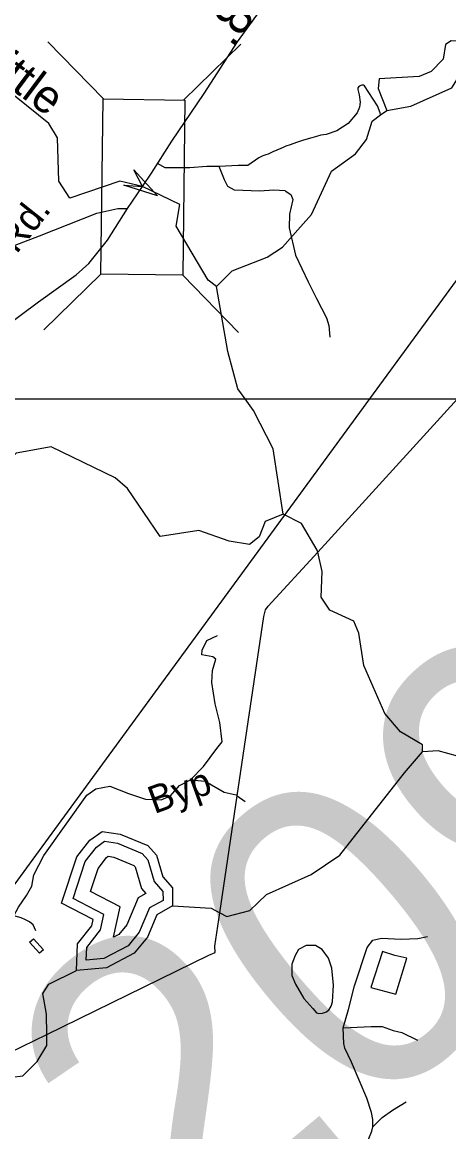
# Model space of a CAD drawing. Extents: x 2001466 to 31450019, y -30647475 to 847247.
# Drawn here: x 2194279 to 2197224, y 740550 to 748208 of the extents above; entities that cross this region are included whole.
import ezdxf

# ---------------------------------------------------------------- set-up
doc = ezdxf.new("R2010")
doc.units = 0
for name, color, linetype in [('Exist Hydrographic Buffer Line', 7, 'Continuous'), ('Exist Hydrographic Creek Single Shore', 7, 'Continuous'), ('Exist Hydrographic Lake Shore', 7, 'Continuous'), ('Exist Hydrographic Misc Water Feature', 7, 'Continuous'), ('Exist Hydrographic River Shore Label', 7, 'Continuous'), ('Exist Railroad Mainline', 7, 'Continuous'), ('Exist Road Non-System Type 51', 7, 'Continuous'), ('Exist Road Non-System Type 51 Label', 7, 'Continuous'), ('Exist Road Primary US Attributed', 7, 'Continuous'), ('Exist Road Primary US Mileage Hundredths English Label', 7, 'Continuous'), ('Exist Road Primary US Structure Standard Bridge CELL', 7, 'Continuous'), ('Exist Road Secondary Structure Standard Bridge Attributed CELL', 7, 'Continuous'), ('Exist Road Secondary Structure Standard Bridge Number Label', 7, 'Continuous'), ('Exist Road Secondary Type 51 Attributed', 7, 'Continuous'), ('Exist Road Secondary Type 51 Label', 7, 'Continuous'), ('Exist Utilities Electrical Transmission Line', 7, 'Continuous'), ('Map Preparation Inset Cut Line', 7, 'Continuous')]:
    doc.layers.add(name, color=color, linetype=linetype)

msp = doc.modelspace()

# ---------------------------------------------------------------- linework, layer by layer
at = {"layer": 'Exist Hydrographic Buffer Line'}
for points in [[(2194714.5, 742415.3), (2194792.9, 742515.4), (2194846.8, 742554.7), (2194937.1, 742541), (2195107.6, 742470.5), (2195146.9, 742426.1), (2195189.9, 742277.8), (2195250.4, 742208.4), (2195250.9, 742146.9)], [(2194721.2, 741734.9), (2194724.5, 741822.6), (2194819.8, 741943.7), (2194842.4, 742050.1), (2194629.8, 742160), (2194714.5, 742415.3)], [(2194802.5, 742368.1), (2194862, 742443.9), (2194872.1, 742451.3), (2194910.5, 742445.5), (2195049, 742388.2), (2195058.5, 742377.5), (2195101.4, 742229.5), (2195132.6, 742193.7)], [(2194909.6, 741893), (2194954.2, 742103.1), (2194749.7, 742208.8), (2194802.5, 742368.1)], [(2195132.6, 742193.7), (2195079.8, 742164.2), (2195001.2, 741978.5), (2194946.3, 741912.4), (2194909.6, 741893)], [(2195250.9, 742146.9), (2195157.2, 742094.7), (2195086.2, 741926.8), (2195009.6, 741834.5), (2194841.9, 741745.7), (2194721.2, 741734.9)]]:
    msp.add_lwpolyline(points, dxfattribs=at)
at = {"layer": 'Exist Hydrographic Creek Single Shore'}
for points in [[(2195110.5, 747074.3), (2194953.7, 747110.9), (2194607.9, 746994.3), (2194531.8, 747110.6), (2194521.9, 747409.3), (2194462.9, 747509), (2194236.9, 747690.7), (2193943.9, 747896.8), (2193834.8, 747928.6), (2193576.9, 747927.3), (2193551.8, 747960.6), (2193559.8, 748045.7), (2193674.9, 748210.7), (2193798.9, 748313.1), (2193789.9, 748438), (2193764.9, 748471.3), (2193549, 748387.1), (2193465.9, 748385.6), (2193471.9, 748618.3), (2193578.9, 748878.6), (2193585.9, 748993.3)], [(2195619.8, 746383.1), (2195561.8, 746426.9), (2195342.8, 746798.8), (2195366.3, 746950.3), (2195110.5, 747074.3)], [(2195817.9, 745607.9), (2195766.8, 745678.1), (2195697.9, 745935.3), (2195619.8, 746383.1)], [(2196080.7, 744812.2), (2196010.8, 745263), (2195875.9, 745528.2), (2195817.9, 745607.9)], [(2196080.7, 744812.2), (2195955.9, 744762.2), (2195914.9, 744654.9), (2195848.8, 744603.7), (2195706.9, 744626.3), (2195498.8, 744699.5), (2195231.8, 744659), (2195004.8, 744988.4), (2194920.8, 745062.3), (2194477.9, 745278), (2194236.9, 745233.8), (2194087.8, 745092.5), (2193979.8, 745032.4), (2193746.8, 745063.5), (2193450.6, 745050.1)], [(2196318.8, 744551.2), (2196315.7, 744564.6), (2196205.8, 744747.3), (2196080.7, 744812.2)], [(2197041.8, 743172.1), (2197041.8, 743221.3), (2196890.9, 743309.6), (2196781.8, 743436.5), (2196637.9, 743767.5), (2196602.8, 743991.2), (2196568.8, 744074), (2196401.9, 744149.6), (2196342.8, 744239.3), (2196349.8, 744416.3), (2196318.8, 744551.2)], [(2195643.4, 742061), (2195691.8, 742035.2), (2195849.9, 742077.9), (2195965.9, 742187.1), (2196272.9, 742325.1), (2196471.8, 742458.8), (2196917.8, 743027), (2197041.8, 743172.1)], [(2198572.7, 741057.7), (2198396.8, 741130.2), (2198295.7, 741270.1), (2198285.9, 741604.8), (2198101.7, 741710.3), (2198042.9, 741786.9), (2197999.8, 741994.5), (2197871.9, 742334.9), (2197770.8, 742501.1), (2197660.9, 742782.2), (2197416.9, 743105.3), (2197149.9, 743179.7), (2197041.8, 743172.1)], [(2195316.7, 742108.5), (2195582.9, 742093.2), (2195643.4, 742061)], [(2194448.1, 741222.4), (2194446.9, 741362.1), (2194420.8, 741503.6), (2194461.9, 741568.3), (2194652.8, 741662.9)], [(2193450.6, 740280.5), (2193837.9, 740292), (2193953.7, 740401.2), (2194067.8, 740759.7), (2194207.8, 740927.4), (2194282.8, 740935.7), (2194382.9, 741035.4), (2194448.7, 741145.5), (2194448.1, 741222.4)]]:
    msp.add_lwpolyline(points, dxfattribs=at)
at = {"layer": 'Exist Hydrographic Lake Shore'}
for points in [[(2194655.8, 742446.8), (2194746.9, 742563), (2194829.9, 742623.6), (2194954.8, 742604.7), (2195146.7, 742525.3), (2195205.8, 742458.5), (2195248.8, 742310), (2195315.9, 742233.2), (2195316.7, 742108.5)], [(2194652.8, 741662.9), (2194659.7, 741846.4), (2194758.8, 741972.3), (2194767.8, 742014.8), (2194549.8, 742127.5), (2194655.8, 742446.8)], [(2195316.7, 742108.5), (2195208.9, 742048.4), (2195142.8, 741892.3), (2195051.8, 741782.6), (2194860.9, 741681.5), (2194652.8, 741662.9)]]:
    msp.add_lwpolyline(points, dxfattribs=at)
at = {"layer": 'Exist Hydrographic Misc Water Feature'}
msp.add_line((2196751.8, 747567.3), (2196794.9, 747598.9), dxfattribs=at)
for points in [[(2196794.9, 747598.9), (2196960.8, 747628.3), (2197243.8, 747753.8), (2197424.9, 748038.7), (2197390.8, 748072.1), (2197240.9, 748078.5), (2197199.9, 748053.2), (2197183.9, 747951.8), (2197100.9, 747868.2), (2197017.8, 747833.8), (2196742.9, 747816.5), (2196734.9, 747751.1), (2196794.9, 747598.9)], [(2196198.9, 746794.8), (2196274.9, 746881.4), (2196413.8, 747180.3), (2196579.8, 747298.3), (2196654.9, 747398.4), (2196694.9, 747525.5), (2196751.8, 747567.3)], [(2195619.8, 746383.1), (2195727.8, 746492.4), (2195968.8, 746585.9), (2196076.8, 746655.8), (2196198.9, 746794.8)], [(2194425.4, 741806.9), (2194397.5, 741782.7), (2194329, 741858.3), (2194357.3, 741882.5), (2194425.4, 741806.9)], [(2196850.7, 741765.8), (2196766.6, 741795.1), (2196684.6, 741546.7), (2196856.9, 741500), (2196934.8, 741748.2), (2196850.7, 741765.8)]]:
    msp.add_lwpolyline(points, dxfattribs=at)
at = {"layer": 'Exist Railroad Mainline'}
msp.add_lwpolyline([(2192394.9, 740519.5), (2192570.4, 740593.9), (2192725.8, 740660.7), (2192865.3, 740737.8), (2192976.8, 740809.5), (2193078.2, 740881.4), (2193194, 740969), (2193281.6, 741049.2), (2193357.2, 741125.6), (2193418.5, 741190.4), (2193450.6, 741227.8), (2193475.9, 741257.2), (2193541.6, 741339.8), (2193634, 741459.9), (2193716.2, 741568.2), (2193829.2, 741715.8), (2193940.6, 741867.9), (2194722.1, 742935.3), (2196678.3, 745607.9), (2197011.9, 746063.8), (2197686, 746983.2)], dxfattribs=at)
at = {"layer": 'Exist Road Non-System Type 51'}
msp.add_line((2195763.7, 742869.2), (2195817.9, 742828.5), dxfattribs=at)
for points in [[(2196751.8, 747567.3), (2196749.2, 747582.9), (2196730.2, 747631.3), (2196641, 747769.1), (2196635.1, 747773.2), (2196623.1, 747773.4), (2196605, 747765.8), (2196596.7, 747754), (2196594.5, 747744), (2196603.7, 747705.8), (2196612.7, 747655.7), (2196608, 747621.8), (2196591.2, 747582.1), (2196529.7, 747509.4), (2196450.6, 747457), (2196376.2, 747432.6), (2196340.1, 747427.3), (2196311.4, 747418.7), (2196277.7, 747409.6), (2196219.7, 747393.4), (2196179.7, 747379.7), (2196147.8, 747367.8), (2196127.8, 747361.2), (2196099, 747351.3), (2196093.5, 747348.9), (2196088.9, 747346.8), (2196080.8, 747342.6), (2196063.3, 747335.2), (2196010, 747312)], [(2196010, 747312), (2195975.9, 747297.4), (2195960.8, 747291.9), (2195940.6, 747285.9), (2195913.4, 747271.7), (2195836.6, 747219.2), (2195769, 747218.2), (2195638.5, 747212.1)], [(2195638.5, 747212.1), (2195552.6, 747212.1), (2195437.2, 747203.2), (2195266.9, 747203.2), (2195213.3, 747232.5)], [(2196094.4, 747043.2), (2196016, 747047.7), (2195916.8, 747041.8), (2195745.1, 747049.2), (2195699.2, 747074.4), (2195675.5, 747120.3), (2195638.5, 747212.1)], [(2196094.4, 747043.2), (2196132.9, 747018.1), (2196147.7, 746984), (2196124, 746881.8)], [(2196124, 746881.8), (2196121.1, 746787.3), (2196165.5, 746599.1), (2196252.8, 746416.3), (2196310, 746301.1), (2196379.6, 746166.3), (2196395.8, 746114.4), (2196403.2, 746033)], [(2195441.8, 742978.7), (2195529.5, 743070.3), (2195623.1, 743195.1), (2195658.1, 743241.9), (2195642.5, 743374.5), (2195611.4, 743503.2), (2195588, 743651.4), (2195591.9, 743733.3), (2195615.3, 743811.3), (2195595.8, 743826.9), (2195517.8, 743842.5), (2195521.7, 743873.7), (2195552.9, 743940), (2195627, 743975.1)], [(2194221.8, 742039.4), (2194254.6, 742099.2), (2194309.5, 742181.7), (2194346.6, 742245.5), (2194358.3, 742323.5), (2194428.4, 742456.1), (2194724.7, 742873.4), (2194787, 742916.3), (2194884.5, 742935.8), (2195013.1, 742885.1), (2195130, 742846.1), (2195237.2, 742840.2), (2195301.5, 742869.5), (2195363.9, 742939.7), (2195441.8, 742978.7)], [(2195441.8, 742978.7), (2195541.2, 742968.9), (2195673.7, 742894.8), (2195755.6, 742875.3), (2195763.7, 742869.2)], [(2194372.4, 741936.1), (2194354.7, 741979.3), (2194329.2, 741999), (2194301.7, 742012.8), (2194272.2, 742026.5), (2194221.8, 742039.4)], [(2196493.3, 741268.5), (2196531.2, 741393.8), (2196573, 741557.1), (2196660.3, 741822.9), (2196698.2, 741872.3), (2196758.9, 741887.5), (2196895.6, 741879.9), (2197009.4, 741883.7), (2197075.9, 741897)], [(2196326.2, 741366.3), (2196351.8, 741368.2), (2196378.4, 741377.7), (2196397.8, 741394.3), (2196412.5, 741417.6), (2196420.6, 741447.5), (2196428.2, 741561.4), (2196416.8, 741679.2), (2196394, 741747.5), (2196348.5, 741808.3), (2196302.9, 741834.9), (2196238.4, 741834.9), (2196185.3, 741808.3), (2196162.5, 741766.5), (2196139.7, 741705.8), (2196139.7, 741629.8), (2196166.3, 741569), (2196223.2, 741470.3), (2196284, 741401.9), (2196310.5, 741371.6), (2196326.2, 741366.3)], [(2196493.3, 741268.5), (2196686.8, 741276.1), (2196762.7, 741276.1), (2196838.6, 741249.5), (2196899.4, 741234.3), (2197007.9, 741183.1)], [(2196698.2, 740584.9), (2196700.1, 740634.3), (2196690.6, 740683.6), (2196656.6, 740781.1), (2196551, 741030.2), (2196505.8, 741128.3), (2196498.2, 741158.5), (2196493.3, 741268.5)], [(2196698.2, 740584.9), (2196762.7, 740649.5), (2196834.9, 740698.8), (2196929.7, 740755.8)], [(2196613.8, 740321.9), (2196635.6, 740338), (2196648.9, 740368.4), (2196654.6, 740423.5), (2196671.6, 740503.2), (2196692.5, 740554.5), (2196698.2, 740584.9)]]:
    msp.add_lwpolyline(points, dxfattribs=at)
at = {"layer": 'Exist Road Primary US Attributed'}
for points in [[(2195110.5, 747074.3), (2195171.3, 747166.7), (2195311.9, 747385.6), (2195534.2, 747714.4), (2195766, 748071.5), (2195983.6, 748375.2), (2196240.5, 748775.2), (2196418.9, 749045.3), (2196542.9, 749206.6), (2196662.2, 749311.3), (2196871.5, 749467.3), (2197138.9, 749662.1), (2197223.6, 749737.5), (2197302.1, 749837), (2197472.1, 750089.3), (2197621.8, 750336.5)], [(2195005.3, 746920.7), (2195110.5, 747074.3)], [(2191668.9, 742879.9), (2191830, 743094.5), (2192068.6, 743411.8), (2192421.2, 743885.1), (2192701.7, 744268.3), (2193108.7, 744815), (2193332.6, 745108.1), (2193779.4, 745696.6), (2193946.9, 745908.1), (2194146.7, 746096.6), (2194391.6, 746278.8), (2194651.1, 746465.2), (2194738.4, 746542.7), (2194867.1, 746704), (2195005.3, 746920.7)]]:
    msp.add_lwpolyline(points, dxfattribs=at)
at = {"layer": 'Exist Road Primary US Structure Standard Bridge CELL'}
for p, q in [((2194840.6, 747677.6), (2194455.3, 748072.8)), ((2195392.5, 747670.6), (2195787.7, 748055.9)), ((2194427.5, 746083.5), (2194822.7, 746468.8)), ((2195772.7, 746066.5), (2195387.4, 746461.7))]:
    msp.add_line(p, q, dxfattribs=at)
msp.add_lwpolyline([(2194822.7, 746468.8), (2194838, 747677.6), (2195402.6, 747670.5), (2195387.4, 746461.7)], close=True, dxfattribs=at)
at = {"layer": 'Exist Road Secondary Structure Standard Bridge Attributed CELL'}
msp.add_lwpolyline([(2195049, 747188.8), (2195213.1, 747008.4), (2194980.8, 747082.6), (2195110.5, 747074.3)], close=True, dxfattribs=at)
at = {"layer": 'Exist Road Secondary Type 51 Attributed'}
msp.add_lwpolyline([(2190155.8, 745694.3), (2190161.8, 745739.6), (2190251.8, 745925.9), (2190327.1, 746049.5), (2190438.1, 746179.4), (2190609.7, 746346.9), (2190730, 746416), (2190838.8, 746451.6), (2190962.3, 746468.4), (2191060.7, 746480.9), (2191414.3, 746535.4), (2191565, 746550), (2192041.1, 746550), (2192612.4, 746535.4), (2193019.5, 746489.3), (2193366.9, 746439), (2193511.3, 746422.3), (2193620.1, 746436.9), (2193825.2, 746514.4), (2194397.6, 746732.2), (2194795.2, 746889.3), (2194939.6, 746922.8), (2195005.3, 746920.7)], dxfattribs=at)
at = {"layer": 'Exist Utilities Electrical Transmission Line'}
for p, q in [((2196318.8, 744551.2), (2197284, 745607.9)), ((2195643.4, 742061), (2195763.7, 742869.2)), ((2193450.6, 740736.2), (2194448.1, 741222.4))]:
    msp.add_line(p, q, dxfattribs=at)
for points in [[(2195763.7, 742869.2), (2195947.9, 744105.9), (2195958.8, 744151.7), (2195977.3, 744177.3), (2196318.8, 744551.2)], [(2194448.1, 741222.4), (2195567.9, 741768.2), (2195610.3, 741787.3), (2195609.2, 741831.3), (2195643.4, 742061)]]:
    msp.add_lwpolyline(points, dxfattribs=at)
at = {"layer": 'Map Preparation Inset Cut Line'}
for p, q in [((2193701.4, 745607.9), (2195817.9, 745607.9)), ((2195817.9, 745607.9), (2196678.3, 745607.9)), ((2196678.3, 745607.9), (2197284, 745607.9))]:
    msp.add_line(p, q, dxfattribs=at)

# ---------------------------------------------------------------- texts
at = {"layer": 'Exist Hydrographic River Shore Label'}
msp.add_text('Little', height=229.66, rotation=323.22805, dxfattribs=at).set_placement((2193938.1, 747939.8))
at = {"layer": 'Exist Road Non-System Type 51 Label'}
msp.add_text('Byp', height=190, rotation=20.03358, dxfattribs=at).set_placement((2195190.8, 742741.9))
at = {"layer": 'Exist Road Primary US Mileage Hundredths English Label'}
msp.add_text('.82', height=250, rotation=54.36963, dxfattribs=at).set_placement((2195730.8, 748022.5))
at = {"layer": 'Exist Road Secondary Structure Standard Bridge Number Label'}
msp.add_text('209', height=2132.54, rotation=40, dxfattribs=at).set_placement((2195373.4, 739555.4))
at = {"layer": 'Exist Road Secondary Type 51 Label'}
msp.add_text('Rd.', height=190, rotation=51.61152, dxfattribs=at).set_placement((2194240.1, 746602.9))

doc.saveas('drawing.dxf')
